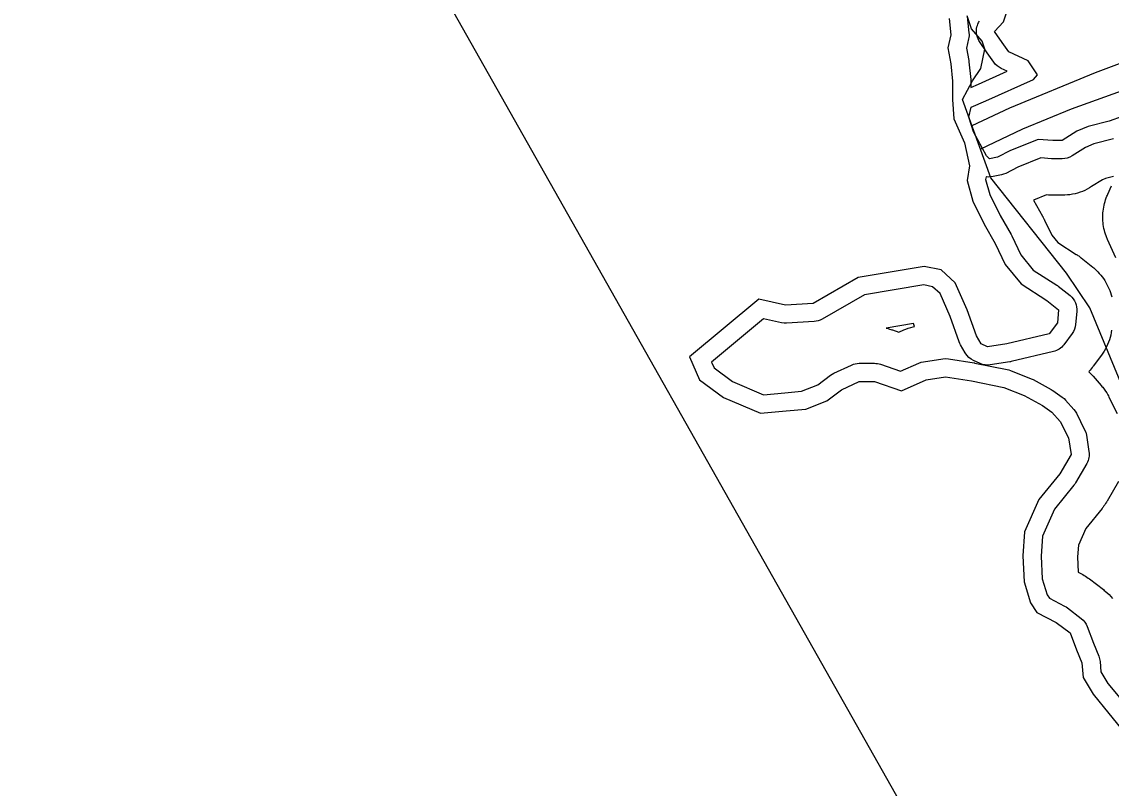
# Model space of a CAD drawing. Extents: x 2126262 to 2293712, y 749403 to 919119.
# Drawn here: x 2210879 to 2215366, y 765716 to 768873 of the extents above; entities that cross this region are included whole.
import ezdxf

# ---------------------------------------------------------------- set-up
doc = ezdxf.new("R2010")
doc.units = 0
for name, color, linetype in [('Exist Boundary Political CountyLine', 7, 'Continuous'), ('Exist Hydrographic Buffer Line', 7, 'Continuous'), ('Exist Hydrographic Lake Shore', 7, 'Continuous'), ('Exist Road Primary US Divided Attributed', 7, 'Continuous'), ('Map Preparation Inset Cut Line', 7, 'Continuous')]:
    doc.layers.add(name, color=color, linetype=linetype)

msp = doc.modelspace()

# ---------------------------------------------------------------- linework, layer by layer
at = {"layer": 'Exist Boundary Political CountyLine'}
msp.add_lwpolyline([(2215438.8, 767306.6), (2215277.5, 767694.4), (2215182.1, 767837.7), (2214869.5, 768230.1), (2214753, 768552.9), (2214794.4, 768630.4), (2214828.9, 768681.2), (2214845.1, 768760.4), (2214835, 768792.9), (2214790.3, 768843.6), (2214772, 768898.4)], dxfattribs=at)
at = {"layer": 'Exist Hydrographic Buffer Line'}
for points in [[(2214772.7, 768895), (2214779.9, 768827.2), (2214780.3, 768821), (2214780.2, 768814.8), (2214779.6, 768808.7), (2214778.5, 768802.6), (2214769.8, 768764.4), (2214779.1, 768714.3), (2214779.6, 768711.2), (2214780, 768708.1), (2214787.2, 768635.5), (2214787.5, 768631.8), (2214787.6, 768628), (2214787.6, 768602.9), (2214819, 768616.8), (2214937.6, 768669.4), (2214912.7, 768680.8), (2214903.8, 768685.6), (2214895.6, 768691.5), (2214888.2, 768698.6), (2214881.9, 768706.5), (2214855.3, 768745.3), (2214855.3, 768745.3), (2214855.2, 768745.4), (2214823.8, 768791.4), (2214820.4, 768796.8), (2214817.5, 768802.4), (2214815.1, 768808.3), (2214813.2, 768814.3), (2214811.8, 768820.5), (2214811, 768826.8), (2214810.7, 768833.1), (2214810.9, 768839.5), (2214811.6, 768845.8), (2214812.9, 768852), (2214814.7, 768858.1), (2214817, 768864), (2214819.8, 768869.7), (2214823.1, 768875.1)], [(2215375.8, 768390.7), (2215294.2, 768370.3), (2215259.5, 768355.7), (2215204.4, 768320.4), (2215195, 768315.3), (2215185, 768311.6), (2215174.6, 768309.4), (2215164, 768308.6), (2215125.2, 768308.6), (2215122.3, 768308.7), (2215119.3, 768308.8), (2215076.4, 768312.3), (2214981.9, 768274), (2214931.3, 768248.8), (2214922.6, 768245.1), (2214913.5, 768242.5), (2214879.6, 768235.2), (2214870.4, 768233.9), (2214861, 768233.6), (2214851.7, 768234.6), (2214850.4, 768234.9), (2214848.6, 768223.6), (2214866.4, 768161.3), (2214908.4, 768075.1), (2214953.1, 767997.5), (2214954.5, 767994.8), (2214955.9, 767992.1), (2214993.1, 767913.3), (2215045, 767849.9), (2215141.3, 767788.6), (2215144.7, 767786.3), (2215147.9, 767783.9), (2215196.3, 767745.2), (2215203.1, 767739), (2215209.2, 767732), (2215214.3, 767724.3), (2215218.4, 767716), (2215221.5, 767707.3), (2215223.5, 767698.3), (2215224.4, 767689.1), (2215224.1, 767679.8), (2215219.3, 767626.6), (2215217.7, 767616.5), (2215214.7, 767606.8), (2215210.5, 767597.5), (2215205, 767588.9), (2215171.1, 767542.9), (2215167, 767537.8), (2215162.4, 767533), (2215157.4, 767528.7), (2215152.1, 767524.8), (2215146.4, 767521.4), (2215140.5, 767518.5), (2215134.3, 767516.2), (2215128, 767514.4), (2214953.7, 767473.3), (2214950.7, 767472.6), (2214947.7, 767472.1), (2214867.9, 767460), (2214857.1, 767459.2), (2214846.3, 767459.9), (2214835.7, 767462.1), (2214825.6, 767465.9), (2214799, 767478), (2214788.7, 767483.6), (2214779.5, 767490.8), (2214771.5, 767499.4), (2214764.9, 767509), (2214745.5, 767542.9), (2214742.6, 767548.6), (2214740.2, 767554.5), (2214702.2, 767658.8), (2214661.1, 767753.4), (2214630, 767781.9), (2214593.9, 767789.4), (2214349.9, 767748), (2214175.1, 767648.1), (2214167.4, 767644.3), (2214159.4, 767641.4), (2214151.1, 767639.4), (2214142.6, 767638.4), (2214028.9, 767631.1), (2214018.4, 767631.2), (2214008, 767632.7), (2213933.7, 767649.1), (2213719.7, 767471.3), (2213730.2, 767447.2), (2213806.2, 767391.6), (2213933.4, 767337.1), (2214020.9, 767345.1), (2214090.3, 767351.4), (2214157.7, 767377.6), (2214209.8, 767417.2), (2214216.5, 767421.7), (2214223.5, 767425.4), (2214296.1, 767459.3), (2214303.7, 767462.4), (2214311.6, 767464.6), (2214319.7, 767465.9), (2214327.8, 767466.4), (2214390.8, 767466.4), (2214397, 767466.1), (2214403.2, 767465.3), (2214409.4, 767464), (2214415.4, 767462.2), (2214498.4, 767433.3), (2214572.8, 767467), (2214582.4, 767470.5), (2214592.5, 767472.8), (2214672.3, 767484.9), (2214683.9, 767485.7), (2214695.4, 767484.8), (2214801.8, 767467.9), (2214803.3, 767467.6), (2214804.8, 767467.3), (2214937.9, 767440.7), (2214944.5, 767439.1), (2214951, 767436.8), (2215035.7, 767402.9), (2215039.9, 767401.1), (2215043.9, 767399), (2215119, 767357.9), (2215122.2, 767356), (2215125.4, 767353.9), (2215164.1, 767327.3), (2215171.5, 767321.6), (2215178.1, 767314.9), (2215211.9, 767276.2), (2215217.8, 767268.6), (2215222.6, 767260.3), (2215256.5, 767192.6), (2215260.8, 767182), (2215263.4, 767170.9), (2215274.3, 767103.2), (2215275.1, 767096.8), (2215275.3, 767090.4), (2215274.9, 767084.1), (2215274, 767077.7), (2215272.6, 767071.5), (2215270.7, 767065.4), (2215268.2, 767059.5), (2215265.3, 767053.9), (2215219.3, 766974), (2215216, 766968.8), (2215212.3, 766963.9), (2215131.8, 766865.4), (2215082.9, 766753.6), (2215076.9, 766671.6), (2215081.2, 766579), (2215101.6, 766512), (2215111, 766498.3), (2215174.1, 766465.8), (2215179.9, 766462.5), (2215185.4, 766458.7), (2215242.2, 766415.1), (2215250, 766408.2), (2215256.8, 766400.4), (2215262.4, 766391.6), (2215266.8, 766382.2), (2215293, 766312.9), (2215314.5, 766260.5), (2215318, 766249.5), (2215319.8, 766238.1), (2215323.2, 766195.4), (2215352.4, 766147.3), (2215414.4, 766071.5)], [(2215374.6, 768235.8), (2215341.8, 768227.6), (2215329.5, 768222.4), (2215285.3, 768194.1), (2215280.7, 768191.3), (2215276.1, 768188.7), (2215266.7, 768183.6), (2215257.1, 768178.8), (2215247.3, 768174.7), (2215237.3, 768171), (2215227.2, 768167.7), (2215216.8, 768165), (2215206.4, 768162.8), (2215195.9, 768160.9), (2215185.3, 768159.7), (2215174.6, 768159), (2215169.3, 768158.7), (2215164, 768158.6), (2215125.2, 768158.6), (2215123.7, 768158.6), (2215122.3, 768158.6), (2215119.3, 768158.7), (2215116.3, 768158.8), (2215113.3, 768158.9), (2215110.3, 768159.1), (2215108.8, 768159.2), (2215107.3, 768159.3), (2215099.8, 768159.9), (2215045.3, 768137.9), (2215083.1, 768072.4), (2215083.8, 768071), (2215084.6, 768069.7), (2215086, 768067), (2215087.5, 768064.3), (2215088.8, 768061.6), (2215090.2, 768058.9), (2215090.9, 768057.5), (2215091.5, 768056.2), (2215120.9, 767994), (2215145.8, 767963.5), (2215221.8, 767915.2), (2215223.5, 767914.1), (2215225.2, 767912.9), (2215228.6, 767910.7), (2215231.9, 767908.4), (2215235.2, 767906), (2215238.4, 767903.5), (2215240, 767902.3), (2215241.6, 767901), (2215290, 767862.3), (2215293.6, 767859.4), (2215297, 767856.3), (2215303.9, 767850.1), (2215310.5, 767843.7), (2215316.8, 767836.9), (2215322.8, 767829.9), (2215328.6, 767822.7), (2215334, 767815.1), (2215339.1, 767807.4), (2215344, 767799.6), (2215348.4, 767791.5), (2215352.6, 767783.2), (2215356.4, 767774.8), (2215359.8, 767766.2), (2215362.9, 767757.5), (2215365.7, 767748.7), (2215368, 767739.7)], [(2215384.8, 767901.4), (2215351, 767976.4), (2215349.4, 767980.1), (2215347.9, 767983.8), (2215345, 767991.2), (2215342.3, 767998.8), (2215340, 768006.4), (2215337.9, 768014.1), (2215336, 768021.9), (2215334.5, 768029.8), (2215333.3, 768037.7), (2215332.2, 768045.6), (2215331.6, 768053.6), (2215331.2, 768061.6), (2215331, 768069.6), (2215331.3, 768077.6), (2215331.7, 768085.6), (2215332.4, 768093.6), (2215333.5, 768101.5), (2215334.8, 768109.4), (2215336.3, 768117.3), (2215338.2, 768125), (2215340.3, 768132.8), (2215342.7, 768140.4), (2215345.4, 768147.9), (2215348.3, 768155.4), (2215349.9, 768159.1), (2215351.5, 768162.7), (2215367.2, 768196.9)], [(2215367.4, 767602.9), (2215365.8, 767592.8), (2215363.8, 767582.8), (2215361.2, 767572.9), (2215358.3, 767563.2), (2215355, 767553.5), (2215351, 767544.1), (2215346.8, 767534.8), (2215342.2, 767525.7), (2215337, 767516.9), (2215331.5, 767508.3), (2215328.7, 767504.1), (2215325.7, 767499.9), (2215291.9, 767453.9), (2215289.9, 767451.3), (2215287.8, 767448.7), (2215283.7, 767443.6), (2215279.4, 767438.5), (2215275, 767433.7), (2215273.1, 767431.8), (2215278, 767427.2), (2215284.6, 767420.5), (2215287.8, 767417.2), (2215290.9, 767413.7), (2215324.8, 767375), (2215327.9, 767371.3), (2215330.9, 767367.6), (2215336.7, 767360), (2215342.3, 767352.2), (2215347.4, 767344.1), (2215352.2, 767335.8), (2215354.5, 767331.7), (2215356.7, 767327.4), (2215390.6, 767259.7)], [(2215395.3, 766979), (2215349.3, 766899.1), (2215347.7, 766896.5), (2215346.1, 766893.9), (2215342.8, 766888.7), (2215339.5, 766883.6), (2215335.9, 766878.6), (2215332.2, 766873.8), (2215330.3, 766871.3), (2215328.4, 766868.9), (2215261, 766786.5), (2215230.7, 766717.1), (2215227.2, 766669.5), (2215230.1, 766605.7), (2215242.8, 766599.2), (2215245.8, 766597.6), (2215248.7, 766596), (2215254.5, 766592.7), (2215260.2, 766589.2), (2215265.7, 766585.5), (2215271.2, 766581.7), (2215273.9, 766579.8), (2215276.6, 766577.8), (2215333.5, 766534.2), (2215337.5, 766531), (2215341.5, 766527.6), (2215349.3, 766520.7), (2215356.8, 766513.6), (2215363.9, 766505.9), (2215370.6, 766498)]]:
    msp.add_lwpolyline(points, dxfattribs=at)
msp.add_lwpolyline([(2214491.2, 767594.7), (2214511, 767603.6), (2214515.7, 767605.7), (2214520.5, 767607.5), (2214530.1, 767611.1), (2214539.9, 767614.4), (2214549.9, 767617), (2214556.2, 767618.4), (2214551.2, 767630), (2214439.2, 767611), (2214440.5, 767610.7), (2214446.6, 767609.3), (2214452.7, 767607.6), (2214458.7, 767605.8), (2214461.7, 767604.9), (2214464.7, 767603.9)], close=True, dxfattribs=at)
at = {"layer": 'Exist Hydrographic Lake Shore'}
for points in [[(2214698.1, 768887), (2214705.4, 768819.2), (2214693.3, 768766), (2214705.4, 768700.6), (2214712.6, 768628), (2214712.6, 768553), (2214717.5, 768473.1), (2214762.2, 768373.9), (2214781.6, 768279.5), (2214771.9, 768219), (2214796.1, 768134.3), (2214842.1, 768039.9), (2214888.1, 767960.1), (2214929.2, 767873), (2214994.6, 767793.1), (2215101, 767725.3), (2215149.4, 767686.6), (2215144.6, 767633.4), (2215110.7, 767587.4), (2214936.5, 767546.3), (2214856.6, 767534.2), (2214830, 767546.3), (2214810.6, 767580.1), (2214771.9, 767686.6), (2214723.5, 767797.9), (2214665.4, 767851.2), (2214595.2, 767865.7), (2214324.2, 767819.7), (2214137.9, 767713.2), (2214024.1, 767706), (2213914, 767730.2), (2213628.4, 767493), (2213669.6, 767398.6), (2213768.8, 767326), (2213921.3, 767260.7), (2214027.7, 767270.4), (2214107.6, 767277.6), (2214194.7, 767311.5), (2214255.2, 767357.5), (2214327.8, 767391.4), (2214390.8, 767391.4), (2214502.1, 767352.6), (2214603.7, 767398.6), (2214683.6, 767410.7), (2214790.1, 767393.8), (2214923.2, 767367.2), (2215007.9, 767333.3), (2215082.9, 767292.1), (2215121.6, 767265.5), (2215155.5, 767226.8), (2215189.4, 767159), (2215200.3, 767091.3), (2215154.3, 767011.4), (2215067.2, 766904.9), (2215009.1, 766771.8), (2215001.8, 766672.6), (2215006.7, 766566.1), (2215033.3, 766479), (2215059.9, 766440.3), (2215139.8, 766399.1), (2215196.6, 766355.6), (2215223.3, 766285.4), (2215245, 766232.1), (2215249.9, 766171.6), (2215291, 766103.9), (2215356.4, 766024), (2215458, 765898.2)], [(2215410.8, 768482.8), (2215357.6, 768463.5), (2215270.4, 768441.7), (2215224.5, 768422.3), (2215164, 768383.6), (2215125.2, 768383.6), (2215064.7, 768388.4), (2214951, 768342.5), (2214897.8, 768315.8), (2214863.9, 768308.6), (2214851.8, 768320.7), (2214798.5, 768419.9), (2214779.2, 768480.4), (2214788.9, 768521.5), (2214849.4, 768548.2), (2215045.4, 768635.3), (2215062.3, 768654.6), (2215023.6, 768712.7), (2214943.7, 768749), (2214917.1, 768787.8), (2214885.7, 768833.7), (2214922, 768872.5), (2214936.5, 768913.6)]]:
    msp.add_lwpolyline(points, dxfattribs=at)
at = {"layer": 'Exist Road Primary US Divided Attributed'}
for points in [[(2215504, 768739.9), (2215300.1, 768663.3), (2214946.8, 768518), (2214792.2, 768444.4)], [(2214826.6, 768349.1), (2215002.2, 768432), (2215202.5, 768515.1), (2215408.2, 768588.4)]]:
    msp.add_lwpolyline(points, dxfattribs=at)
at = {"layer": 'Map Preparation Inset Cut Line'}
msp.add_lwpolyline([(2225559.9, 781102.8), (2225559.9, 762528.3), (2216266.9, 762528.3), (2206391.5, 779996.5), (2206391.5, 781102.8)], close=True, dxfattribs=at)

doc.saveas('drawing.dxf')
